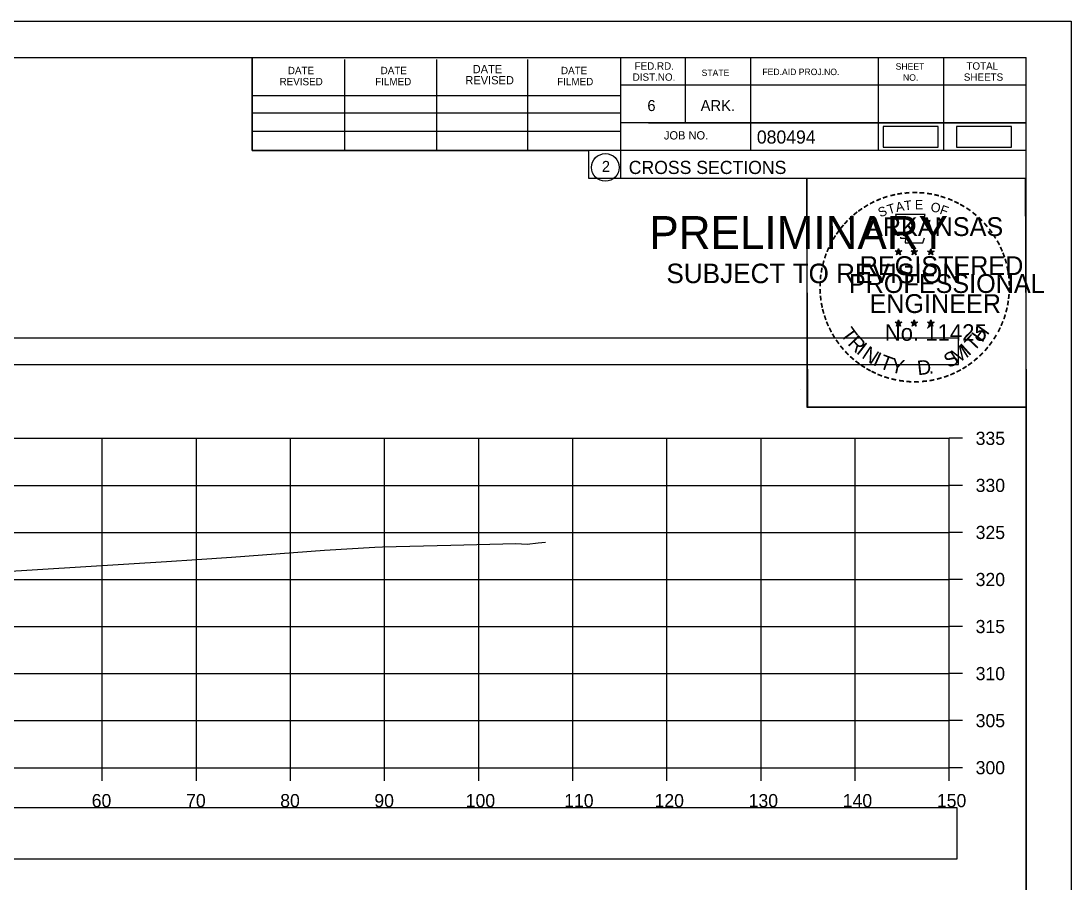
# Model space of a CAD drawing. Extents: x 1376273 to 1384221, y 378927 to 384592.
# Drawn here: x 1381409.7 to 1381521.3, y 380447 to 380538.5 of the extents above; entities that cross this region are included whole.
import ezdxf

# ---------------------------------------------------------------- set-up
doc = ezdxf.new("R2010")
doc.units = 0
for name, color, linetype in [('R_Axis', 7, 'Continuous'), ('R_Axis Annot', 7, 'Continuous'), ('R_Border', 7, 'Continuous'), ('R_Border PE', 7, 'Continuous'), ('R_Border Prem', 7, 'Continuous'), ('R_Drive', 7, 'Continuous'), ('R_Exist Surface', 7, 'Continuous'), ('R_Grid', 7, 'Continuous'), ('R_No Plot', 7, 'Continuous')]:
    doc.layers.add(name, color=color, linetype=linetype)

msp = doc.modelspace()

# ---------------------------------------------------------------- linework, layer by layer
at = {"layer": 'R_Axis'}
for p, q in [((1381508.35, 380459.16), (1381508.35, 380494.16)), ((1381509.75, 380494.16), (1381508.35, 380494.16)), ((1381509.75, 380489.16), (1381508.35, 380489.16)), ((1381509.75, 380484.16), (1381508.35, 380484.16)), ((1381509.75, 380479.16), (1381508.35, 380479.16)), ((1381509.75, 380474.16), (1381508.35, 380474.16)), ((1381509.75, 380469.16), (1381508.35, 380469.16)), ((1381509.75, 380464.16), (1381508.35, 380464.16)), ((1381208.35, 380459.16), (1381508.35, 380459.16)), ((1381418.35, 380457.76), (1381418.35, 380459.16)), ((1381428.35, 380457.76), (1381428.35, 380459.16)), ((1381438.35, 380457.76), (1381438.35, 380459.16)), ((1381448.35, 380457.76), (1381448.35, 380459.16)), ((1381458.35, 380457.76), (1381458.35, 380459.16)), ((1381468.35, 380457.76), (1381468.35, 380459.16)), ((1381478.35, 380457.76), (1381478.35, 380459.16)), ((1381488.35, 380457.76), (1381488.35, 380459.16)), ((1381498.35, 380457.76), (1381498.35, 380459.16)), ((1381508.35, 380457.76), (1381508.35, 380459.16)), ((1381509.75, 380459.16), (1381508.35, 380459.16))]:
    msp.add_line(p, q, dxfattribs=at)
at = {"layer": 'R_Axis Annot'}
for points in [[(1381207.54, 380502), (1381509.34, 380502), (1381509.34, 380504.82), (1381207.54, 380504.82)], [(1381207.5, 380449.49), (1381509.19, 380449.49), (1381509.19, 380454.9), (1381207.5, 380454.9)]]:
    msp.add_lwpolyline(points, close=True, dxfattribs=at)
at = {"layer": 'R_Border'}
for p, q in [((1381200.35, 380534.62), (1381516.53, 380534.62)), ((1381434.27, 380524.74), (1381434.27, 380534.62)), ((1381444.13, 380524.74), (1381444.13, 380534.42)), ((1381453.89, 380524.74), (1381453.89, 380534.42)), ((1381463.57, 380524.74), (1381463.57, 380534.42)), ((1381473.43, 380534.62), (1381473.43, 380521.82)), ((1381480.27, 380534.62), (1381480.27, 380527.68)), ((1381487.21, 380534.62), (1381487.21, 380524.74)), ((1381500.79, 380534.62), (1381500.79, 380524.74)), ((1381507.73, 380534.62), (1381507.73, 380524.74)), ((1381516.53, 380329.16), (1381516.53, 380534.62)), ((1381516.53, 380531.68), (1381473.43, 380531.68)), ((1381516.53, 380531.7), (1381516.53, 380531.7)), ((1381434.27, 380530.6), (1381473.43, 380530.6)), ((1381434.27, 380528.74), (1381473.43, 380528.74)), ((1381516.53, 380527.68), (1381473.43, 380527.68)), ((1381476.39, 380527.68), (1381516.53, 380527.68)), ((1381434.27, 380524.74), (1381434.27, 380526.8)), ((1381434.27, 380526.8), (1381473.43, 380526.8)), ((1381516.53, 380524.74), (1381434.27, 380524.74)), ((1381473.43, 380521.82), (1381516.53, 380521.82))]:
    msp.add_line(p, q, dxfattribs=at)
msp.add_circle((1381471.81, 380522.95), 1.47, dxfattribs=at)
at = {"layer": 'R_Border PE'}
for p, q in [((1381502.96, 380514.33), (1381502.92, 380514.07)), ((1381502.96, 380513.96), (1381502.96, 380514.33)), ((1381502.96, 380514.33), (1381503.01, 380514.08)), ((1381504.63, 380514.33), (1381504.59, 380514.07)), ((1381504.63, 380513.96), (1381504.63, 380514.33)), ((1381504.63, 380514.33), (1381504.68, 380514.08)), ((1381506.4, 380514.31), (1381506.35, 380514.06)), ((1381506.4, 380513.95), (1381506.4, 380514.31)), ((1381506.4, 380514.31), (1381506.44, 380514.06)), ((1381502.61, 380514.07), (1381502.96, 380513.96)), ((1381502.61, 380514.07), (1381502.87, 380514.03)), ((1381502.61, 380514.07), (1381502.85, 380513.95)), ((1381502.75, 380513.66), (1381502.96, 380513.96)), ((1381502.75, 380513.66), (1381502.87, 380513.91)), ((1381502.75, 380513.66), (1381502.96, 380513.88)), ((1381503.31, 380514.07), (1381502.96, 380513.96)), ((1381503.17, 380513.66), (1381502.96, 380513.96)), ((1381503.17, 380513.66), (1381502.96, 380513.88)), ((1381503.31, 380514.07), (1381503.02, 380514.02)), ((1381503.17, 380513.66), (1381503.04, 380513.95)), ((1381503.31, 380514.07), (1381503.1, 380513.97)), ((1381504.28, 380514.07), (1381504.63, 380513.96)), ((1381504.28, 380514.07), (1381504.54, 380514.03)), ((1381504.28, 380514.07), (1381504.52, 380513.95)), ((1381504.42, 380513.66), (1381504.63, 380513.96)), ((1381504.42, 380513.66), (1381504.54, 380513.91)), ((1381504.42, 380513.66), (1381504.63, 380513.88)), ((1381504.98, 380514.07), (1381504.63, 380513.96)), ((1381504.84, 380513.66), (1381504.63, 380513.96)), ((1381504.84, 380513.66), (1381504.63, 380513.88)), ((1381504.98, 380514.07), (1381504.69, 380514.02)), ((1381504.84, 380513.66), (1381504.71, 380513.95)), ((1381504.98, 380514.07), (1381504.77, 380513.97)), ((1381506.05, 380514.06), (1381506.4, 380513.95)), ((1381506.05, 380514.06), (1381506.3, 380514.01)), ((1381506.05, 380514.06), (1381506.28, 380513.94)), ((1381506.18, 380513.65), (1381506.4, 380513.95)), ((1381506.18, 380513.65), (1381506.31, 380513.9)), ((1381506.18, 380513.65), (1381506.39, 380513.87)), ((1381506.61, 380513.65), (1381506.39, 380513.87)), ((1381506.74, 380514.06), (1381506.4, 380513.95)), ((1381506.61, 380513.65), (1381506.4, 380513.95)), ((1381506.74, 380514.06), (1381506.46, 380514.01)), ((1381506.61, 380513.65), (1381506.47, 380513.94)), ((1381506.74, 380514.06), (1381506.54, 380513.96)), ((1381502.61, 380506.5), (1381502.96, 380506.39)), ((1381502.61, 380506.5), (1381502.86, 380506.45)), ((1381502.61, 380506.5), (1381502.85, 380506.38)), ((1381502.74, 380506.09), (1381502.96, 380506.39)), ((1381502.74, 380506.09), (1381502.87, 380506.33)), ((1381502.74, 380506.09), (1381502.96, 380506.31)), ((1381502.96, 380506.75), (1381502.92, 380506.5)), ((1381502.96, 380506.39), (1381502.96, 380506.75)), ((1381502.96, 380506.75), (1381503.01, 380506.5)), ((1381503.3, 380506.5), (1381502.96, 380506.39)), ((1381503.17, 380506.09), (1381502.96, 380506.39)), ((1381503.17, 380506.09), (1381502.96, 380506.3)), ((1381503.3, 380506.5), (1381503.02, 380506.45)), ((1381503.17, 380506.09), (1381503.03, 380506.38)), ((1381503.3, 380506.5), (1381503.1, 380506.4)), ((1381504.28, 380506.5), (1381504.63, 380506.39)), ((1381504.28, 380506.5), (1381504.53, 380506.45)), ((1381504.28, 380506.5), (1381504.51, 380506.38)), ((1381504.41, 380506.09), (1381504.63, 380506.39)), ((1381504.41, 380506.09), (1381504.54, 380506.33)), ((1381504.41, 380506.09), (1381504.62, 380506.31)), ((1381504.63, 380506.75), (1381504.59, 380506.5)), ((1381504.84, 380506.09), (1381504.62, 380506.3)), ((1381504.63, 380506.39), (1381504.63, 380506.75)), ((1381504.63, 380506.75), (1381504.68, 380506.5)), ((1381504.97, 380506.5), (1381504.63, 380506.39)), ((1381504.84, 380506.09), (1381504.63, 380506.39)), ((1381504.97, 380506.5), (1381504.69, 380506.45)), ((1381504.84, 380506.09), (1381504.7, 380506.38)), ((1381504.97, 380506.5), (1381504.77, 380506.4)), ((1381506.04, 380506.49), (1381506.39, 380506.38)), ((1381506.04, 380506.49), (1381506.3, 380506.44)), ((1381506.04, 380506.49), (1381506.28, 380506.37)), ((1381506.18, 380506.08), (1381506.39, 380506.38)), ((1381506.18, 380506.08), (1381506.3, 380506.32)), ((1381506.39, 380506.74), (1381506.35, 380506.49)), ((1381506.39, 380506.38), (1381506.39, 380506.74)), ((1381506.39, 380506.74), (1381506.44, 380506.49)), ((1381506.74, 380506.49), (1381506.39, 380506.38)), ((1381506.61, 380506.08), (1381506.39, 380506.38)), ((1381506.74, 380506.49), (1381506.45, 380506.44)), ((1381506.61, 380506.08), (1381506.47, 380506.37)), ((1381506.74, 380506.49), (1381506.54, 380506.39)), ((1381506.18, 380506.08), (1381506.39, 380506.3)), ((1381506.61, 380506.08), (1381506.39, 380506.29))]:
    msp.add_line(p, q, dxfattribs=at)
for points in [[(1381502.65, 380517.95), (1381502.92, 380517.12)], [(1381506.16, 380517.03), (1381506.31, 380517.31), (1381505.62, 380517.29), (1381505.77, 380517.95), (1381502.65, 380517.95)], [(1381503.15, 380515.53), (1381503.15, 380515.44), (1381503.71, 380515.42), (1381503.65, 380514.95), (1381505.52, 380514.95), (1381505.73, 380515.48)], [(1381502.96, 380514.33), (1381503.17, 380513.66), (1381502.61, 380514.07), (1381503.31, 380514.07), (1381502.75, 380513.66), (1381502.96, 380514.33)], [(1381504.63, 380514.33), (1381504.84, 380513.66), (1381504.28, 380514.07), (1381504.98, 380514.07), (1381504.42, 380513.66), (1381504.63, 380514.33)], [(1381506.4, 380514.31), (1381506.61, 380513.65), (1381506.05, 380514.06), (1381506.74, 380514.06), (1381506.18, 380513.65), (1381506.4, 380514.31)], [(1381502.96, 380506.75), (1381503.17, 380506.09), (1381502.61, 380506.5), (1381503.3, 380506.5), (1381502.74, 380506.09), (1381502.96, 380506.75)], [(1381504.63, 380506.75), (1381504.84, 380506.09), (1381504.28, 380506.5), (1381504.97, 380506.5), (1381504.41, 380506.09), (1381504.63, 380506.75)], [(1381506.39, 380506.74), (1381506.61, 380506.08), (1381506.04, 380506.49), (1381506.74, 380506.49), (1381506.18, 380506.08), (1381506.39, 380506.74)]]:
    msp.add_lwpolyline(points, dxfattribs=at)
for centre, radius in [((1381502.96, 380513.96), 0.172), ((1381504.63, 380513.96), 0.172), ((1381506.39, 380513.95), 0.172), ((1381502.96, 380513.96), 0.145), ((1381502.96, 380513.96), 0.116), ((1381502.96, 380513.96), 0.0991), ((1381502.96, 380513.96), 0.0747), ((1381502.96, 380513.96), 0.0495), ((1381502.96, 380513.96), 0.0296), ((1381504.63, 380513.96), 0.145), ((1381504.63, 380513.96), 0.116), ((1381504.63, 380513.96), 0.0991), ((1381504.63, 380513.96), 0.0747), ((1381504.63, 380513.96), 0.0495), ((1381504.63, 380513.96), 0.0296), ((1381506.39, 380513.95), 0.145), ((1381506.39, 380513.95), 0.116), ((1381506.39, 380513.95), 0.0991), ((1381506.39, 380513.95), 0.0747), ((1381506.39, 380513.95), 0.0495), ((1381506.39, 380513.95), 0.0296), ((1381502.96, 380506.39), 0.172), ((1381502.96, 380506.39), 0.145), ((1381502.96, 380506.39), 0.116), ((1381502.96, 380506.39), 0.0991), ((1381502.96, 380506.39), 0.0747), ((1381502.96, 380506.39), 0.0495), ((1381502.96, 380506.39), 0.0296), ((1381504.63, 380506.39), 0.172), ((1381504.63, 380506.39), 0.145), ((1381504.63, 380506.39), 0.116), ((1381504.63, 380506.39), 0.0991), ((1381504.63, 380506.39), 0.0747), ((1381504.63, 380506.39), 0.0495), ((1381504.63, 380506.39), 0.0296), ((1381506.39, 380506.38), 0.172), ((1381506.39, 380506.38), 0.145), ((1381506.39, 380506.38), 0.116), ((1381506.39, 380506.38), 0.0991), ((1381506.39, 380506.38), 0.0747), ((1381506.39, 380506.38), 0.0495), ((1381506.39, 380506.38), 0.0296)]:
    msp.add_circle(centre, radius, dxfattribs=at)
at = {"layer": 'R_Drive'}
for points in [[(1381501.34, 380525.11), (1381507.18, 380525.11), (1381507.18, 380527.3), (1381501.34, 380527.3)], [(1381509.13, 380525.12), (1381514.97, 380525.12), (1381514.97, 380527.3), (1381509.13, 380527.3)]]:
    msp.add_lwpolyline(points, close=True, dxfattribs=at)
at = {"layer": 'R_Exist Surface'}
msp.add_lwpolyline([(1381407.44, 380479.97), (1381425.17, 380481.06), (1381428.41, 380481.3), (1381432.09, 380481.54), (1381441.95, 380482.27), (1381447.33, 380482.6), (1381448.11, 380482.63), (1381455.4, 380482.82), (1381462.31, 380483), (1381463.5, 380482.91), (1381464.65, 380483.07), (1381465.45, 380483.12)], dxfattribs=at)
at = {"layer": 'R_Grid'}
for p, q in [((1381208.35, 380494.16), (1381508.35, 380494.16)), ((1381418.35, 380459.16), (1381418.35, 380494.16)), ((1381428.35, 380459.16), (1381428.35, 380494.16)), ((1381438.35, 380459.16), (1381438.35, 380494.16)), ((1381448.35, 380459.16), (1381448.35, 380494.16)), ((1381458.35, 380459.16), (1381458.35, 380494.16)), ((1381468.35, 380459.16), (1381468.35, 380494.16)), ((1381478.35, 380459.16), (1381478.35, 380494.16)), ((1381488.35, 380459.16), (1381488.35, 380494.16)), ((1381498.35, 380459.16), (1381498.35, 380494.16)), ((1381508.35, 380459.16), (1381508.35, 380494.16)), ((1381208.35, 380489.16), (1381508.35, 380489.16)), ((1381208.35, 380484.16), (1381508.35, 380484.16)), ((1381208.35, 380479.16), (1381508.35, 380479.16)), ((1381208.35, 380474.16), (1381508.35, 380474.16)), ((1381208.35, 380469.16), (1381508.35, 380469.16)), ((1381208.35, 380464.16), (1381508.35, 380464.16)), ((1381208.35, 380459.16), (1381508.35, 380459.16))]:
    msp.add_line(p, q, dxfattribs=at)
at = {"layer": 'R_No Plot'}
for p, q in [((1381187.95, 380538.51), (1381521.28, 380538.51)), ((1381492.56, 380499.36), (1381492.56, 380499.36))]:
    msp.add_line(p, q, dxfattribs=at)
for points in [[(1381187.94, 380538.51), (1381521.28, 380538.51), (1381521.28, 380325.17), (1381187.94, 380325.17)], [(1381434.27, 380534.62), (1381434.27, 380524.74), (1381470, 380524.74), (1381470, 380521.82), (1381493.2, 380521.82), (1381493.2, 380497.48), (1381516.53, 380497.48), (1381516.53, 380329.16), (1381200.35, 380329.16), (1381200.35, 380534.62)], [(1381493.2, 380521.82), (1381516.41, 380521.82), (1381516.53, 380497.48), (1381493.32, 380497.48)]]:
    msp.add_lwpolyline(points, close=True, dxfattribs=at)

# ---------------------------------------------------------------- texts
at = {"layer": 'R_Axis Annot'}
for s, p in [('335', (1381511.15, 380493.46)), ('330', (1381511.15, 380488.46)), ('325', (1381511.15, 380483.46)), ('320', (1381511.15, 380478.46)), ('315', (1381511.15, 380473.46)), ('310', (1381511.15, 380468.46)), ('305', (1381511.15, 380463.46)), ('300', (1381511.15, 380458.46)), ('60', (1381417.23, 380454.96)), ('70', (1381427.26, 380454.96)), ('80', (1381437.26, 380454.96)), ('90', (1381447.26, 380454.96)), ('100', (1381456.97, 380454.96)), ('110', (1381467.43, 380454.96)), ('120', (1381477.03, 380454.96)), ('130', (1381487.03, 380454.96)), ('140', (1381497.03, 380454.96)), ('150', (1381507.03, 380454.96))]:
    msp.add_text(s, height=1.4, dxfattribs=at).set_placement(p)
at = {"layer": 'R_Border'}
for s, height, p in [('DATE', 0.782, (1381438.07, 380532.86)), ('DATE', 0.782, (1381447.93, 380532.86)), ('DATE', 0.879, (1381457.71, 380532.96)), ('DATE', 0.782, (1381467.09, 380532.86)), ('FED.RD.', 0.782, (1381474.91, 380533.34)), ('STATE', 0.684, (1381482.03, 380532.66)), ('FED.AID PROJ.NO.', 0.684, (1381488.49, 380532.76)), ('SHEET', 0.684, (1381502.65, 380533.34)), ('TOTAL', 0.782, (1381510.17, 380533.34)), ('REVISED', 0.782, (1381437.19, 380531.68)), ('FILMED', 0.782, (1381447.35, 380531.68)), ('REVISED', 0.879, (1381456.93, 380531.78)), ('FILMED', 0.782, (1381466.69, 380531.68)), ('DIST.NO.', 0.782, (1381474.71, 380532.16)), ('NO.', 0.684, (1381503.43, 380532.16)), ('SHEETS', 0.782, (1381509.89, 380532.16)), ('6', 1.17, (1381476.27, 380528.94)), ('ARK.', 1.172, (1381481.93, 380528.94)), ('JOB NO.', 0.879, (1381478.03, 380525.92)), ('080494', 1.4, (1381487.9, 380525.48)), ('2', 1.17, (1381471.43, 380522.47)), ('CROSS SECTIONS', 1.4, (1381474.29, 380522.25))]:
    msp.add_text(s, height=height, rotation=360, dxfattribs=at).set_placement(p)
at = {"layer": 'R_Border PE'}
for s, height, rotation, p in [('-', 1.6, 24.3072, (1381500.77, 380518.81)), ('-', 1.6, 19.1761, (1381501.4, 380519.08)), ('-', 1.6, 13.6301, (1381502.15, 380519.32)), ('-', 1.6, 10.2193, (1381502.83, 380519.48)), ('-', 1.6, 5.8968, (1381503.56, 380519.59)), ('-', 1.6, 0.1862, (1381504.33, 380519.66)), ('-', 1.6, 357.743, (1381505.05, 380519.65)), ('-', 1.6, 352.1617, (1381505.8, 380519.59)), ('-', 1.6, 347.2049, (1381506.52, 380519.48)), ('-', 1.6, 342.3362, (1381507.15, 380519.32)), ('-', 1.6, 337.8551, (1381507.89, 380519.1)), ('-', 1.6, 36.2317, (1381498.96, 380517.73)), ('-', 1.6, 34.0636, (1381499.54, 380518.12)), ('-', 1.6, 28.7918, (1381500.13, 380518.49)), ('S', 1, 21.594, (1381501.01, 380517.63)), ('T', 1, 16.4036, (1381501.92, 380517.96)), ('A', 1, 11.2132, (1381502.75, 380518.21)), ('T', 1, 6.0228, (1381503.6, 380518.38)), ('E', 1, 0.8323, (1381504.7, 380518.49)), ('O', 1, 350.4515, (1381506.31, 380518.28)), ('F', 1, 340.0707, (1381507.26, 380518.05)), ('-', 1.6, 334.1211, (1381508.52, 380518.83)), ('-', 1.6, 329.6409, (1381509.1, 380518.55)), ('-', 1.6, 325.8627, (1381509.74, 380518.19)), ('-', 1.6, 42.9622, (1381498.05, 380516.93)), ('-', 1.6, 38.9507, (1381498.48, 380517.35)), ('ARKANSAS', 2, 360, (1381499.51, 380515.66)), ('-', 1.6, 320.5297, (1381510.35, 380517.76)), ('-', 1.6, 315.5786, (1381510.95, 380517.27)), ('-', 1.6, 50.6142, (1381497.2, 380515.97)), ('-', 1.6, 48.423, (1381497.6, 380516.45)), ('-', 1.6, 309.8797, (1381511.52, 380516.72)), ('-', 1.6, 306.6522, (1381512.04, 380516.12)), ('-', 1.6, 58.0706, (1381496.46, 380514.87)), ('-', 1.6, 54.2325, (1381496.79, 380515.4)), ('-', 1.4, 303.6753, (1381512.53, 380515.55)), ('-', 1.6, 67.7743, (1381495.89, 380513.65)), ('-', 1.6, 62.8713, (1381496.15, 380514.26)), ('-', 1.6, 299.6684, (1381512.85, 380514.94)), ('-', 1.6, 294.6628, (1381513.17, 380514.33)), ('-', 1.6, 75.461, (1381495.47, 380512.3)), ('-', 1.6, 72.3945, (1381495.67, 380513.02)), ('REGISTERED', 2, 360, (1381498.83, 380511.51)), ('DWB', 0.01, 360, (1381502.95, 380513.96)), ('DWB', 0.01, 360, (1381504.62, 380513.96)), ('DWB', 0.01, 360, (1381506.38, 380513.94)), ('-', 1.6, 290.5728, (1381513.43, 380513.76)), ('-', 1.6, 285.1233, (1381513.66, 380513.18)), ('-', 1.6, 81.2013, (1381495.34, 380511.59)), ('-', 1.6, 280.5493, (1381513.86, 380512.43)), ('-', 1.6, 89.0622, (1381495.24, 380510.2)), ('-', 1.6, 85.1863, (1381495.26, 380510.9)), ('PROFESSIONAL', 2, 360, (1381497.68, 380509.61)), ('-', 1.6, 276.5962, (1381514.02, 380511.67)), ('-', 1.6, 274.3301, (1381514.08, 380510.94)), ('-', 1.6, 94.1959, (1381495.27, 380509.47)), ('-', 1.6, 269.9407, (1381514.12, 380510.31)), ('-', 1.6, 98.9479, (1381495.35, 380508.81)), ('-', 1.6, 101.7149, (1381495.48, 380508.07)), ('ENGINEER', 2, 360, (1381499.87, 380507.48)), ('-', 1.6, 260.9953, (1381514.03, 380508.99)), ('-', 1.6, 263.5172, (1381514.1, 380509.65)), ('-', 1.6, 105.4578, (1381495.64, 380507.48)), ('-', 1.6, 255.7626, (1381513.92, 380508.31)), ('-', 1.6, 109.0874, (1381495.86, 380506.85)), ('-', 1.6, 114.0643, (1381496.11, 380506.25)), ('No. 11425', 1.757, 360, (1381501.49, 380504.53)), ('DWB', 0.01, 360, (1381502.94, 380506.38)), ('DWB', 0.01, 360, (1381504.61, 380506.38)), ('DWB', 0.01, 360, (1381506.38, 380506.37)), ('-', 1.6, 247.8887, (1381513.51, 380506.92)), ('-', 1.6, 252.8681, (1381513.74, 380507.59)), ('-', 1.6, 115.7289, (1381496.42, 380505.63)), ('-', 1.6, 120.4471, (1381496.77, 380505.05)), ('T', 1.54, 306.0406, (1381496.72, 380505.23)), ('T', 1.54, 46.6444, (1381510.95, 380503.32)), ('H', 1.54, 54.6088, (1381511.84, 380504.26)), ('-', 1.6, 239.0712, (1381512.86, 380505.54)), ('-', 1.6, 244.6197, (1381513.25, 380506.29)), ('-', 1.6, 125.8934, (1381497.18, 380504.49)), ('R', 1.54, 314.005, (1381497.48, 380504.18)), ('I', 1.54, 321.9694, (1381498.38, 380503.25)), ('M', 1.54, 32.6563, (1381509.1, 380501.99)), ('I', 1.54, 42.1136, (1381510.39, 380502.84)), ('-', 1.6, 233.8452, (1381512.46, 380504.89)), ('-', 1.6, 130.7181, (1381497.64, 380503.93)), ('-', 1.6, 134.2238, (1381498.16, 380503.39)), ('N', 1.54, 326.5002, (1381498.95, 380502.77)), ('I', 1.54, 335.3603, (1381500.15, 380501.99)), ('T', 1.54, 339.8912, (1381500.82, 380501.66)), ('S', 1.54, 26.9312, (1381508.26, 380501.59)), ('-', 1.6, 225.7653, (1381511.55, 380503.76)), ('-', 1.6, 231.2538, (1381512.03, 380504.32)), ('-', 1.6, 138.9338, (1381498.68, 380502.93)), ('-', 1.6, 144.6463, (1381499.24, 380502.52)), ('-', 1.6, 148.0898, (1381499.8, 380502.15)), ('Y', 1.54, 347.8556, (1381502.03, 380501.22)), ('D', 1.54, 6.3969, (1381505.02, 380500.86)), ('-', 1.6, 212.2491, (1381509.94, 380502.39)), ('-', 1.6, 215.7363, (1381510.48, 380502.78)), ('-', 1.6, 221.0851, (1381511.02, 380503.25)), ('-', 1.6, 151.5704, (1381500.38, 380501.82)), ('-', 1.6, 154.6002, (1381500.9, 380501.58)), ('-', 1.6, 158.5612, (1381501.52, 380501.32)), ('-', 1.6, 162.7983, (1381502.21, 380501.11)), ('.', 1.54, 13.7642, (1381506.21, 380500.98)), ('-', 1.6, 200.7184, (1381508.14, 380501.45)), ('-', 1.6, 204.2516, (1381508.76, 380501.72)), ('-', 1.6, 207.3568, (1381509.38, 380502.04)), ('-', 1.6, 167.5555, (1381502.93, 380500.95)), ('-', 1.6, 173.1155, (1381503.7, 380500.84)), ('-', 1.6, 176.5183, (1381504.45, 380500.78)), ('-', 1.6, 181.5918, (1381505.19, 380500.8)), ('-', 1.6, 185.8167, (1381506, 380500.88)), ('-', 1.6, 191.2858, (1381506.73, 380501.01)), ('-', 1.6, 195.4743, (1381507.46, 380501.21))]:
    msp.add_text(s, height=height, rotation=rotation, dxfattribs=at).set_placement(p)
at = {"layer": 'R_Border Prem'}
for s, height, p in [('PRELIMINARY', 3.5, (1381476.48, 380514.28)), ('DWB', 0.01, (1381477.22, 380516.13)), ('SUBJECT TO REVISION', 2.0751, (1381478.29, 380510.65))]:
    msp.add_text(s, height=height, rotation=360, dxfattribs=at).set_placement(p)

doc.saveas('drawing.dxf')
